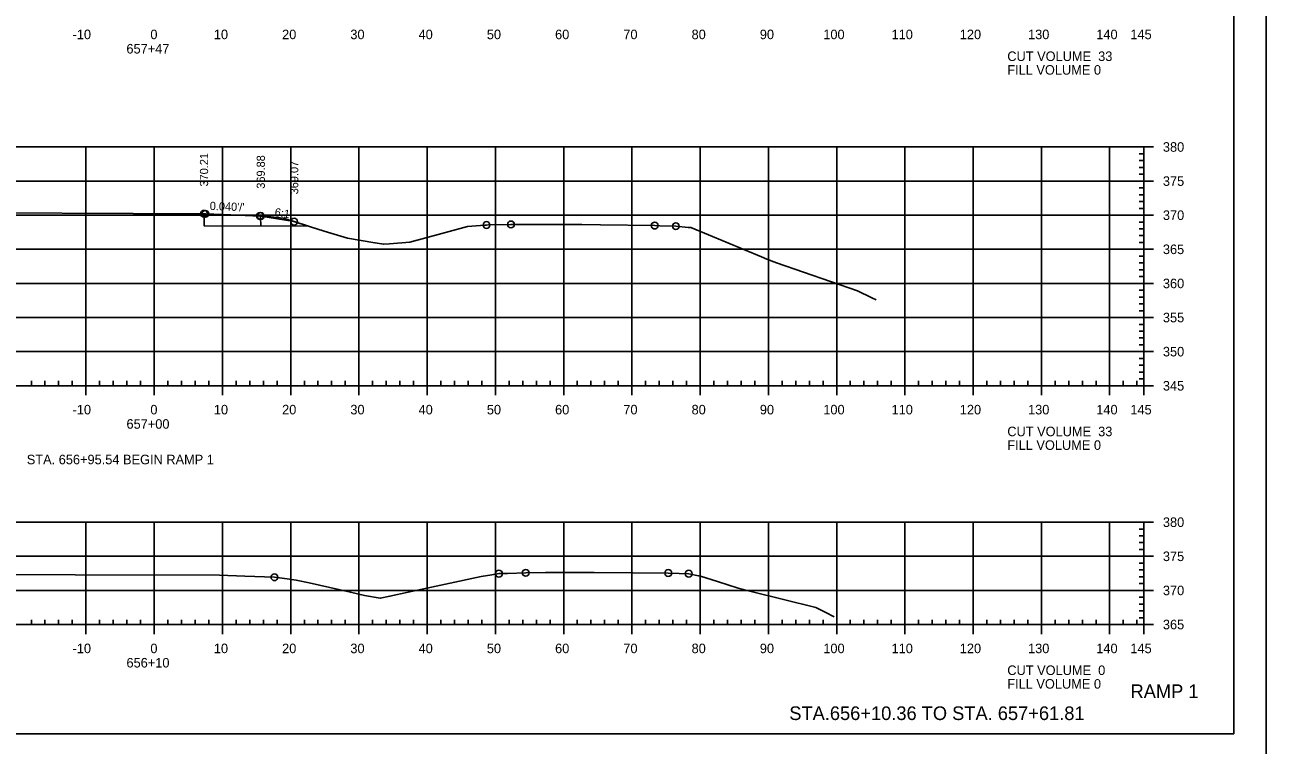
# Model space of a CAD drawing. Extents: x 1359801 to 1362404, y 372415 to 374228.
# Drawn here: x 1359952.4 to 1360134.3, y 372523.6 to 372629.2 of the extents above; entities that cross this region are included whole.
import ezdxf

# ---------------------------------------------------------------- set-up
doc = ezdxf.new("R2010")
doc.units = 0
for name, color, linetype in [('S_DRG_PT_SYM', 7, 'Continuous'), ('S_ELECTRIC_UTILITIES_ANNOT', 7, 'Continuous'), ('S_IRON_PIN', 7, 'Continuous'), ('S_MAILBOX', 7, 'Continuous'), ('S_PRIMARY_CTL', 7, 'Continuous'), ('S_SANITARY_SEWER', 7, 'Continuous'), ('S_SHOULDER', 7, 'Continuous'), ('S_SIGN', 7, 'Continuous'), ('S_UNDERGROUND_CABLE', 7, 'Continuous'), ('S_UTL_PT_SYM', 7, 'Continuous'), ('S_WATER_UTILITIES', 7, 'Continuous')]:
    doc.layers.add(name, color=color, linetype=linetype)

msp = doc.modelspace()

# ---------------------------------------------------------------- linework, layer by layer
at = {"layer": 'S_DRG_PT_SYM'}
for points in [[(1359936.97, 372601.64), (1359978.65, 372601.46), (1359984.91, 372601.21), (1359986.86, 372601.14), (1359987.98, 372601.04), (1359990.24, 372600.83), (1359996.26, 372598.91), (1359999.67, 372597.9), (1360003.7, 372597.22), (1360004.98, 372596.99), (1360005.83, 372597.07), (1360008.83, 372597.29), (1360013.49, 372598.55), (1360017.26, 372599.58), (1360019.81, 372599.8), (1360020.04, 372599.81), (1360020.34, 372599.82), (1360023.63, 372599.89), (1360030.26, 372599.87), (1360034.02, 372599.9), (1360036.73, 372599.85), (1360044.69, 372599.73), (1360045.43, 372599.7), (1360047.78, 372599.64), (1360049.61, 372599.47), (1360049.97, 372599.44), (1360060.32, 372595.15), (1360061.11, 372594.82), (1360062.52, 372594.28), (1360074.42, 372590.16), (1360076.51, 372589.13), (1360077.13, 372588.83)], [(1359931.34, 372548.59), (1359959.75, 372548.55), (1359980.9, 372548.5), (1359984.62, 372548.35), (1359988.97, 372548.18), (1359990.81, 372547.95), (1359992.14, 372547.77), (1359994.08, 372547.36), (1360000.09, 372545.97), (1360002.17, 372545.52), (1360004.47, 372545.09), (1360005.89, 372545.4), (1360008.58, 372546), (1360014.04, 372547.19), (1360019.25, 372548.28), (1360020.8, 372548.52), (1360021.87, 372548.71), (1360023.12, 372548.75), (1360025.79, 372548.83), (1360028.67, 372548.86), (1360035.8, 372548.88), (1360041.49, 372548.83), (1360046.68, 372548.8), (1360048.29, 372548.74), (1360049.67, 372548.7), (1360051.12, 372548.39), (1360051.41, 372548.32), (1360053.87, 372547.54), (1360056.92, 372546.56), (1360058.83, 372546.07), (1360068.29, 372543.73), (1360069.66, 372543.05), (1360071, 372542.38)]]:
    msp.add_lwpolyline(points, dxfattribs=at)
at = {"layer": 'S_ELECTRIC_UTILITIES_ANNOT'}
msp.add_line((1359984.91, 372601.21), (1359982.57, 372601.3), dxfattribs=at)
for points in [[(1359982.57, 372601.3), (1359978.85, 372601.45), (1359978.65, 372601.46)], [(1359978.65, 372601.46), (1359978.65, 372599.71), (1359993.96, 372599.64)], [(1359986.97, 372601.13), (1359986.86, 372601.13), (1359984.91, 372601.21)], [(1359993.96, 372599.64), (1359991.86, 372600.31), (1359990.24, 372600.83), (1359987.98, 372601.04), (1359986.97, 372601.13)], [(1359986.97, 372601.13), (1359986.97, 372601.13)]]:
    msp.add_lwpolyline(points, dxfattribs=at)
at = {"layer": 'S_MAILBOX'}
for p, q in [((1359826.35, 372611.25), (1360116.35, 372611.25)), ((1359961.35, 372576.25), (1359961.35, 372611.25)), ((1359971.35, 372576.25), (1359971.35, 372611.25)), ((1359981.35, 372576.25), (1359981.35, 372611.25)), ((1359991.35, 372576.25), (1359991.35, 372611.25)), ((1360001.35, 372576.25), (1360001.35, 372611.25)), ((1360011.35, 372576.25), (1360011.35, 372611.25)), ((1360021.35, 372576.25), (1360021.35, 372611.25)), ((1360031.35, 372576.25), (1360031.35, 372611.25)), ((1360041.35, 372576.25), (1360041.35, 372611.25)), ((1360051.35, 372576.25), (1360051.35, 372611.25)), ((1360061.35, 372576.25), (1360061.35, 372611.25)), ((1360071.35, 372576.25), (1360071.35, 372611.25)), ((1360081.35, 372576.25), (1360081.35, 372611.25)), ((1360091.35, 372576.25), (1360091.35, 372611.25)), ((1360101.35, 372576.25), (1360101.35, 372611.25)), ((1360111.35, 372576.25), (1360111.35, 372611.25)), ((1360116.35, 372576.25), (1360116.35, 372611.25)), ((1359826.35, 372606.25), (1360116.35, 372606.25)), ((1359826.35, 372601.25), (1360116.35, 372601.25)), ((1359826.35, 372596.25), (1360116.35, 372596.25)), ((1359826.35, 372591.25), (1360116.35, 372591.25)), ((1359826.35, 372586.25), (1360116.35, 372586.25)), ((1359826.35, 372581.25), (1360116.35, 372581.25)), ((1359826.35, 372576.25), (1360116.35, 372576.25)), ((1359826.35, 372556.25), (1360116.35, 372556.25)), ((1359961.35, 372541.25), (1359961.35, 372556.25)), ((1359971.35, 372541.25), (1359971.35, 372556.25)), ((1359981.35, 372541.25), (1359981.35, 372556.25)), ((1359991.35, 372541.25), (1359991.35, 372556.25)), ((1360001.35, 372541.25), (1360001.35, 372556.25)), ((1360011.35, 372541.25), (1360011.35, 372556.25)), ((1360021.35, 372541.25), (1360021.35, 372556.25)), ((1360031.35, 372541.25), (1360031.35, 372556.25)), ((1360041.35, 372541.25), (1360041.35, 372556.25)), ((1360051.35, 372541.25), (1360051.35, 372556.25)), ((1360061.35, 372541.25), (1360061.35, 372556.25)), ((1360071.35, 372541.25), (1360071.35, 372556.25)), ((1360081.35, 372541.25), (1360081.35, 372556.25)), ((1360091.35, 372541.25), (1360091.35, 372556.25)), ((1360101.35, 372541.25), (1360101.35, 372556.25)), ((1360111.35, 372541.25), (1360111.35, 372556.25)), ((1360116.35, 372541.25), (1360116.35, 372556.25)), ((1359826.35, 372551.25), (1360116.35, 372551.25)), ((1359826.35, 372546.25), (1360116.35, 372546.25)), ((1359826.35, 372541.25), (1360116.35, 372541.25)), ((1359826.35, 372541.25), (1360116.35, 372541.25))]:
    msp.add_line(p, q, dxfattribs=at)
at = {"layer": 'S_SANITARY_SEWER'}
msp.add_lwpolyline([(1359978.65, 372601.46), (1359978.85, 372601.45), (1359986.97, 372601.13), (1359991.86, 372600.31)], dxfattribs=at)
at = {"layer": 'S_SHOULDER'}
for points in [[(1359800.94, 372734.6), (1360134.28, 372734.6), (1360134.28, 372521.26), (1359800.94, 372521.26)], [(1360047.27, 372730.71), (1360047.27, 372720.83), (1360083, 372720.83), (1360083, 372717.91), (1360106.2, 372717.91), (1360106.2, 372693.57), (1360129.53, 372693.57), (1360129.53, 372525.25), (1359813.35, 372525.25), (1359813.35, 372730.71)]]:
    msp.add_lwpolyline(points, close=True, dxfattribs=at)
for points in [[(1359993.96, 372599.64), (1359991.86, 372600.31), (1359986.97, 372601.13), (1359986.95, 372600.96), (1359986.98, 372599.67)], [(1359986.98, 372599.67), (1359993.96, 372599.64)]]:
    msp.add_lwpolyline(points, dxfattribs=at)
for centre in [(1359978.65, 372601.46), (1359978.85, 372601.45), (1359986.86, 372601.14), (1359986.97, 372601.13), (1359991.86, 372600.31), (1360020.04, 372599.81), (1360023.63, 372599.89), (1360044.69, 372599.73), (1360047.78, 372599.64), (1359988.97, 372548.18), (1360021.87, 372548.71), (1360025.79, 372548.83), (1360046.68, 372548.8), (1360049.67, 372548.7)]:
    msp.add_circle(centre, 0.5, dxfattribs=at)
at = {"layer": 'S_UNDERGROUND_CABLE'}
msp.add_lwpolyline([(1359978.65, 372601.46), (1359978.65, 372599.71), (1359993.96, 372599.64)], dxfattribs=at)
at = {"layer": 'S_UTL_PT_SYM'}
for q in [(1360129.53, 372730.71), (1359813.35, 372525.25)]:
    msp.add_line((1360129.53, 372525.25), q, dxfattribs=at)
at = {"layer": 'S_WATER_UTILITIES'}
for p, q in [((1360116.35, 372610.25), (1360115.65, 372610.25)), ((1360116.35, 372576.25), (1360116.35, 372611.25)), ((1360117.75, 372611.25), (1360116.35, 372611.25)), ((1360116.35, 372609.25), (1360115.65, 372609.25)), ((1360116.35, 372608.25), (1360115.65, 372608.25)), ((1360116.35, 372607.25), (1360115.65, 372607.25)), ((1360117.75, 372606.25), (1360116.35, 372606.25)), ((1360116.35, 372605.25), (1360115.65, 372605.25)), ((1360116.35, 372604.25), (1360115.65, 372604.25)), ((1360116.35, 372603.25), (1360115.65, 372603.25)), ((1360116.35, 372602.25), (1360115.65, 372602.25)), ((1360117.75, 372601.25), (1360116.35, 372601.25)), ((1360116.35, 372600.25), (1360115.65, 372600.25)), ((1360116.35, 372599.25), (1360115.65, 372599.25)), ((1360116.35, 372598.25), (1360115.65, 372598.25)), ((1360116.35, 372597.25), (1360115.65, 372597.25)), ((1360116.35, 372595.25), (1360115.65, 372595.25)), ((1360117.75, 372596.25), (1360116.35, 372596.25)), ((1360116.35, 372594.25), (1360115.65, 372594.25)), ((1360116.35, 372593.25), (1360115.65, 372593.25)), ((1360116.35, 372592.25), (1360115.65, 372592.25)), ((1360116.35, 372590.25), (1360115.65, 372590.25)), ((1360117.75, 372591.25), (1360116.35, 372591.25)), ((1360116.35, 372589.25), (1360115.65, 372589.25)), ((1360116.35, 372588.25), (1360115.65, 372588.25)), ((1360116.35, 372587.25), (1360115.65, 372587.25)), ((1360117.75, 372586.25), (1360116.35, 372586.25)), ((1360116.35, 372585.25), (1360115.65, 372585.25)), ((1360116.35, 372584.25), (1360115.65, 372584.25)), ((1360116.35, 372583.25), (1360115.65, 372583.25)), ((1360116.35, 372582.25), (1360115.65, 372582.25)), ((1360117.75, 372581.25), (1360116.35, 372581.25)), ((1360116.35, 372580.25), (1360115.65, 372580.25)), ((1360116.35, 372579.25), (1360115.65, 372579.25)), ((1360116.35, 372578.25), (1360115.65, 372578.25)), ((1360116.35, 372577.25), (1360115.65, 372577.25)), ((1359826.35, 372576.25), (1360116.35, 372576.25)), ((1359953.35, 372576.25), (1359953.35, 372576.95)), ((1359955.35, 372576.25), (1359955.35, 372576.95)), ((1359957.35, 372576.25), (1359957.35, 372576.95)), ((1359959.35, 372576.25), (1359959.35, 372576.95)), ((1359961.35, 372574.85), (1359961.35, 372576.25)), ((1359963.35, 372576.25), (1359963.35, 372576.95)), ((1359965.35, 372576.25), (1359965.35, 372576.95)), ((1359967.35, 372576.25), (1359967.35, 372576.95)), ((1359969.35, 372576.25), (1359969.35, 372576.95)), ((1359971.35, 372574.85), (1359971.35, 372576.25)), ((1359973.35, 372576.25), (1359973.35, 372576.95)), ((1359975.35, 372576.25), (1359975.35, 372576.95)), ((1359977.35, 372576.25), (1359977.35, 372576.95)), ((1359979.35, 372576.25), (1359979.35, 372576.95)), ((1359981.35, 372574.85), (1359981.35, 372576.25)), ((1359983.35, 372576.25), (1359983.35, 372576.95)), ((1359985.35, 372576.25), (1359985.35, 372576.95)), ((1359987.35, 372576.25), (1359987.35, 372576.95)), ((1359989.35, 372576.25), (1359989.35, 372576.95)), ((1359991.35, 372574.85), (1359991.35, 372576.25)), ((1359993.35, 372576.25), (1359993.35, 372576.95)), ((1359995.35, 372576.25), (1359995.35, 372576.95)), ((1359997.35, 372576.25), (1359997.35, 372576.95)), ((1359999.35, 372576.25), (1359999.35, 372576.95)), ((1360001.35, 372574.85), (1360001.35, 372576.25)), ((1360003.35, 372576.25), (1360003.35, 372576.95)), ((1360005.35, 372576.25), (1360005.35, 372576.95)), ((1360007.35, 372576.25), (1360007.35, 372576.95)), ((1360009.35, 372576.25), (1360009.35, 372576.95)), ((1360011.35, 372574.85), (1360011.35, 372576.25)), ((1360013.35, 372576.25), (1360013.35, 372576.95)), ((1360015.35, 372576.25), (1360015.35, 372576.95)), ((1360017.35, 372576.25), (1360017.35, 372576.95)), ((1360019.35, 372576.25), (1360019.35, 372576.95)), ((1360021.35, 372574.85), (1360021.35, 372576.25)), ((1360023.35, 372576.25), (1360023.35, 372576.95)), ((1360025.35, 372576.25), (1360025.35, 372576.95)), ((1360027.35, 372576.25), (1360027.35, 372576.95)), ((1360029.35, 372576.25), (1360029.35, 372576.95)), ((1360031.35, 372574.85), (1360031.35, 372576.25)), ((1360033.35, 372576.25), (1360033.35, 372576.95)), ((1360035.35, 372576.25), (1360035.35, 372576.95)), ((1360037.35, 372576.25), (1360037.35, 372576.95)), ((1360039.35, 372576.25), (1360039.35, 372576.95)), ((1360041.35, 372574.85), (1360041.35, 372576.25)), ((1360043.35, 372576.25), (1360043.35, 372576.95)), ((1360045.35, 372576.25), (1360045.35, 372576.95)), ((1360047.35, 372576.25), (1360047.35, 372576.95)), ((1360049.35, 372576.25), (1360049.35, 372576.95)), ((1360051.35, 372574.85), (1360051.35, 372576.25)), ((1360053.35, 372576.25), (1360053.35, 372576.95)), ((1360055.35, 372576.25), (1360055.35, 372576.95)), ((1360057.35, 372576.25), (1360057.35, 372576.95)), ((1360059.35, 372576.25), (1360059.35, 372576.95)), ((1360061.35, 372574.85), (1360061.35, 372576.25)), ((1360063.35, 372576.25), (1360063.35, 372576.95)), ((1360065.35, 372576.25), (1360065.35, 372576.95)), ((1360067.35, 372576.25), (1360067.35, 372576.95)), ((1360069.35, 372576.25), (1360069.35, 372576.95)), ((1360071.35, 372574.85), (1360071.35, 372576.25)), ((1360073.35, 372576.25), (1360073.35, 372576.95)), ((1360075.35, 372576.25), (1360075.35, 372576.95)), ((1360077.35, 372576.25), (1360077.35, 372576.95)), ((1360079.35, 372576.25), (1360079.35, 372576.95)), ((1360081.35, 372574.85), (1360081.35, 372576.25)), ((1360083.35, 372576.25), (1360083.35, 372576.95)), ((1360085.35, 372576.25), (1360085.35, 372576.95)), ((1360087.35, 372576.25), (1360087.35, 372576.95)), ((1360089.35, 372576.25), (1360089.35, 372576.95)), ((1360091.35, 372574.85), (1360091.35, 372576.25)), ((1360093.35, 372576.25), (1360093.35, 372576.95)), ((1360095.35, 372576.25), (1360095.35, 372576.95)), ((1360097.35, 372576.25), (1360097.35, 372576.95)), ((1360099.35, 372576.25), (1360099.35, 372576.95)), ((1360101.35, 372574.85), (1360101.35, 372576.25)), ((1360103.35, 372576.25), (1360103.35, 372576.95)), ((1360105.35, 372576.25), (1360105.35, 372576.95)), ((1360107.35, 372576.25), (1360107.35, 372576.95)), ((1360109.35, 372576.25), (1360109.35, 372576.95)), ((1360111.35, 372574.85), (1360111.35, 372576.25)), ((1360113.35, 372576.25), (1360113.35, 372576.95)), ((1360115.35, 372576.25), (1360115.35, 372576.95)), ((1360116.35, 372574.85), (1360116.35, 372576.25)), ((1360117.75, 372576.25), (1360116.35, 372576.25)), ((1360116.35, 372555.25), (1360115.65, 372555.25)), ((1360116.35, 372541.25), (1360116.35, 372556.25)), ((1360117.75, 372556.25), (1360116.35, 372556.25)), ((1360116.35, 372554.25), (1360115.65, 372554.25)), ((1360116.35, 372553.25), (1360115.65, 372553.25)), ((1360116.35, 372552.25), (1360115.65, 372552.25)), ((1360116.35, 372550.25), (1360115.65, 372550.25)), ((1360117.75, 372551.25), (1360116.35, 372551.25)), ((1360116.35, 372549.25), (1360115.65, 372549.25)), ((1360116.35, 372548.25), (1360115.65, 372548.25)), ((1360116.35, 372547.25), (1360115.65, 372547.25)), ((1360117.75, 372546.25), (1360116.35, 372546.25)), ((1360116.35, 372545.25), (1360115.65, 372545.25)), ((1360116.35, 372544.25), (1360115.65, 372544.25)), ((1360116.35, 372543.25), (1360115.65, 372543.25)), ((1359826.35, 372541.25), (1360116.35, 372541.25)), ((1359953.35, 372541.25), (1359953.35, 372541.95)), ((1359955.35, 372541.25), (1359955.35, 372541.95)), ((1359957.35, 372541.25), (1359957.35, 372541.95)), ((1359959.35, 372541.25), (1359959.35, 372541.95)), ((1359961.35, 372539.85), (1359961.35, 372541.25)), ((1359963.35, 372541.25), (1359963.35, 372541.95)), ((1359965.35, 372541.25), (1359965.35, 372541.95)), ((1359967.35, 372541.25), (1359967.35, 372541.95)), ((1359969.35, 372541.25), (1359969.35, 372541.95)), ((1359971.35, 372539.85), (1359971.35, 372541.25)), ((1359973.35, 372541.25), (1359973.35, 372541.95)), ((1359975.35, 372541.25), (1359975.35, 372541.95)), ((1359977.35, 372541.25), (1359977.35, 372541.95)), ((1359979.35, 372541.25), (1359979.35, 372541.95)), ((1359981.35, 372539.85), (1359981.35, 372541.25)), ((1359983.35, 372541.25), (1359983.35, 372541.95)), ((1359985.35, 372541.25), (1359985.35, 372541.95)), ((1359987.35, 372541.25), (1359987.35, 372541.95)), ((1359989.35, 372541.25), (1359989.35, 372541.95)), ((1359991.35, 372539.85), (1359991.35, 372541.25)), ((1359993.35, 372541.25), (1359993.35, 372541.95)), ((1359995.35, 372541.25), (1359995.35, 372541.95)), ((1359997.35, 372541.25), (1359997.35, 372541.95)), ((1359999.35, 372541.25), (1359999.35, 372541.95)), ((1360001.35, 372539.85), (1360001.35, 372541.25)), ((1360003.35, 372541.25), (1360003.35, 372541.95)), ((1360005.35, 372541.25), (1360005.35, 372541.95)), ((1360007.35, 372541.25), (1360007.35, 372541.95)), ((1360009.35, 372541.25), (1360009.35, 372541.95)), ((1360011.35, 372539.85), (1360011.35, 372541.25)), ((1360013.35, 372541.25), (1360013.35, 372541.95)), ((1360015.35, 372541.25), (1360015.35, 372541.95)), ((1360017.35, 372541.25), (1360017.35, 372541.95)), ((1360019.35, 372541.25), (1360019.35, 372541.95)), ((1360021.35, 372539.85), (1360021.35, 372541.25)), ((1360023.35, 372541.25), (1360023.35, 372541.95)), ((1360025.35, 372541.25), (1360025.35, 372541.95)), ((1360027.35, 372541.25), (1360027.35, 372541.95)), ((1360029.35, 372541.25), (1360029.35, 372541.95)), ((1360031.35, 372539.85), (1360031.35, 372541.25)), ((1360033.35, 372541.25), (1360033.35, 372541.95)), ((1360035.35, 372541.25), (1360035.35, 372541.95)), ((1360037.35, 372541.25), (1360037.35, 372541.95)), ((1360039.35, 372541.25), (1360039.35, 372541.95)), ((1360041.35, 372539.85), (1360041.35, 372541.25)), ((1360043.35, 372541.25), (1360043.35, 372541.95)), ((1360045.35, 372541.25), (1360045.35, 372541.95)), ((1360047.35, 372541.25), (1360047.35, 372541.95)), ((1360049.35, 372541.25), (1360049.35, 372541.95)), ((1360051.35, 372539.85), (1360051.35, 372541.25)), ((1360053.35, 372541.25), (1360053.35, 372541.95)), ((1360055.35, 372541.25), (1360055.35, 372541.95)), ((1360057.35, 372541.25), (1360057.35, 372541.95)), ((1360059.35, 372541.25), (1360059.35, 372541.95)), ((1360061.35, 372539.85), (1360061.35, 372541.25)), ((1360063.35, 372541.25), (1360063.35, 372541.95)), ((1360065.35, 372541.25), (1360065.35, 372541.95)), ((1360067.35, 372541.25), (1360067.35, 372541.95)), ((1360069.35, 372541.25), (1360069.35, 372541.95)), ((1360071.35, 372539.85), (1360071.35, 372541.25)), ((1360073.35, 372541.25), (1360073.35, 372541.95)), ((1360075.35, 372541.25), (1360075.35, 372541.95)), ((1360077.35, 372541.25), (1360077.35, 372541.95)), ((1360079.35, 372541.25), (1360079.35, 372541.95)), ((1360081.35, 372539.85), (1360081.35, 372541.25)), ((1360083.35, 372541.25), (1360083.35, 372541.95)), ((1360085.35, 372541.25), (1360085.35, 372541.95)), ((1360087.35, 372541.25), (1360087.35, 372541.95)), ((1360089.35, 372541.25), (1360089.35, 372541.95)), ((1360091.35, 372539.85), (1360091.35, 372541.25)), ((1360093.35, 372541.25), (1360093.35, 372541.95)), ((1360095.35, 372541.25), (1360095.35, 372541.95)), ((1360097.35, 372541.25), (1360097.35, 372541.95)), ((1360099.35, 372541.25), (1360099.35, 372541.95)), ((1360101.35, 372539.85), (1360101.35, 372541.25)), ((1360103.35, 372541.25), (1360103.35, 372541.95)), ((1360105.35, 372541.25), (1360105.35, 372541.95)), ((1360107.35, 372541.25), (1360107.35, 372541.95)), ((1360109.35, 372541.25), (1360109.35, 372541.95)), ((1360111.35, 372539.85), (1360111.35, 372541.25)), ((1360113.35, 372541.25), (1360113.35, 372541.95)), ((1360115.35, 372541.25), (1360115.35, 372541.95)), ((1360116.35, 372542.25), (1360115.65, 372542.25)), ((1360116.35, 372539.85), (1360116.35, 372541.25)), ((1360117.75, 372541.25), (1360116.35, 372541.25)), ((1360117.75, 372541.25), (1360116.35, 372541.25))]:
    msp.add_line(p, q, dxfattribs=at)

# ---------------------------------------------------------------- texts
at = {"layer": 'S_IRON_PIN'}
for s, rotation, p in [('370.21', 90, (1359979.25, 372605.46)), ('369.88', 90, (1359987.57, 372605.13)), ('369.07', 90, (1359992.46, 372604.31)), ("0.040'/'", 357.7094, (1359979.47, 372602.03)), ('6:1', 350.5377, (1359988.93, 372601.15))]:
    msp.add_text(s, height=1.2, rotation=rotation, dxfattribs=at).set_placement(p)
at = {"layer": 'S_PRIMARY_CTL'}
for s, p in [('-10', (1359959.39, 372627.05)), ('0', (1359970.79, 372627.05)), ('10', (1359980.09, 372627.05)), ('20', (1359990.09, 372627.05)), ('30', (1360000.09, 372627.05)), ('40', (1360010.09, 372627.05)), ('50', (1360020.09, 372627.05)), ('60', (1360030.09, 372627.05)), ('70', (1360040.09, 372627.05)), ('80', (1360050.09, 372627.05)), ('90', (1360060.09, 372627.05)), ('100', (1360069.39, 372627.05)), ('110', (1360079.39, 372627.05)), ('120', (1360089.39, 372627.05)), ('130', (1360099.39, 372627.05)), ('140', (1360109.39, 372627.05)), ('145', (1360114.38, 372627.05)), ('657+47', (1359967.28, 372624.95)), ('CUT VOLUME  33', (1360096.35, 372623.85)), ('FILL VOLUME 0', (1360096.35, 372621.85)), ('380', (1360119.15, 372610.55)), ('375', (1360119.15, 372605.55)), ('370', (1360119.15, 372600.55)), ('365', (1360119.15, 372595.55)), ('360', (1360119.15, 372590.55)), ('355', (1360119.15, 372585.55)), ('350', (1360119.15, 372580.55)), ('345', (1360119.15, 372575.55)), ('-10', (1359959.39, 372572.05)), ('0', (1359970.79, 372572.05)), ('10', (1359980.09, 372572.05)), ('20', (1359990.09, 372572.05)), ('30', (1360000.09, 372572.05)), ('40', (1360010.09, 372572.05)), ('50', (1360020.09, 372572.05)), ('60', (1360030.09, 372572.05)), ('70', (1360040.09, 372572.05)), ('80', (1360050.09, 372572.05)), ('90', (1360060.09, 372572.05)), ('100', (1360069.39, 372572.05)), ('110', (1360079.39, 372572.05)), ('120', (1360089.39, 372572.05)), ('130', (1360099.39, 372572.05)), ('140', (1360109.39, 372572.05)), ('145', (1360114.38, 372572.05)), ('657+00', (1359967.29, 372569.95)), ('CUT VOLUME  33', (1360096.35, 372568.85)), ('FILL VOLUME 0', (1360096.35, 372566.85)), ('STA. 656+95.54 BEGIN RAMP 1', (1359952.68, 372564.74)), ('380', (1360119.15, 372555.55)), ('375', (1360119.15, 372550.55)), ('370', (1360119.15, 372545.55)), ('365', (1360119.15, 372540.55)), ('-10', (1359959.39, 372537.05)), ('0', (1359970.79, 372537.05)), ('10', (1359980.09, 372537.05)), ('20', (1359990.09, 372537.05)), ('30', (1360000.09, 372537.05)), ('40', (1360010.09, 372537.05)), ('50', (1360020.09, 372537.05)), ('60', (1360030.09, 372537.05)), ('70', (1360040.09, 372537.05)), ('80', (1360050.09, 372537.05)), ('90', (1360060.09, 372537.05)), ('100', (1360069.39, 372537.05)), ('110', (1360079.39, 372537.05)), ('120', (1360089.39, 372537.05)), ('130', (1360099.39, 372537.05)), ('140', (1360109.39, 372537.05)), ('145', (1360114.38, 372537.05)), ('656+10', (1359967.29, 372534.95)), ('CUT VOLUME  0', (1360096.35, 372533.85)), ('FILL VOLUME 0', (1360096.35, 372531.85))]:
    msp.add_text(s, height=1.4, dxfattribs=at).set_placement(p)
at = {"layer": 'S_SHOULDER'}
for p in [(1359978.6, 372601.41), (1359980.85, 372548.45)]:
    msp.add_text('+', height=0.1, dxfattribs=at).set_placement(p)
at = {"layer": 'S_SIGN'}
for s, p in [('RAMP 1', (1360114.41, 372530.47)), ('STA.656+10.36 TO STA. 657+61.81', (1360064.41, 372527.25))]:
    msp.add_text(s, height=2, dxfattribs=at).set_placement(p)

doc.saveas('drawing.dxf')
